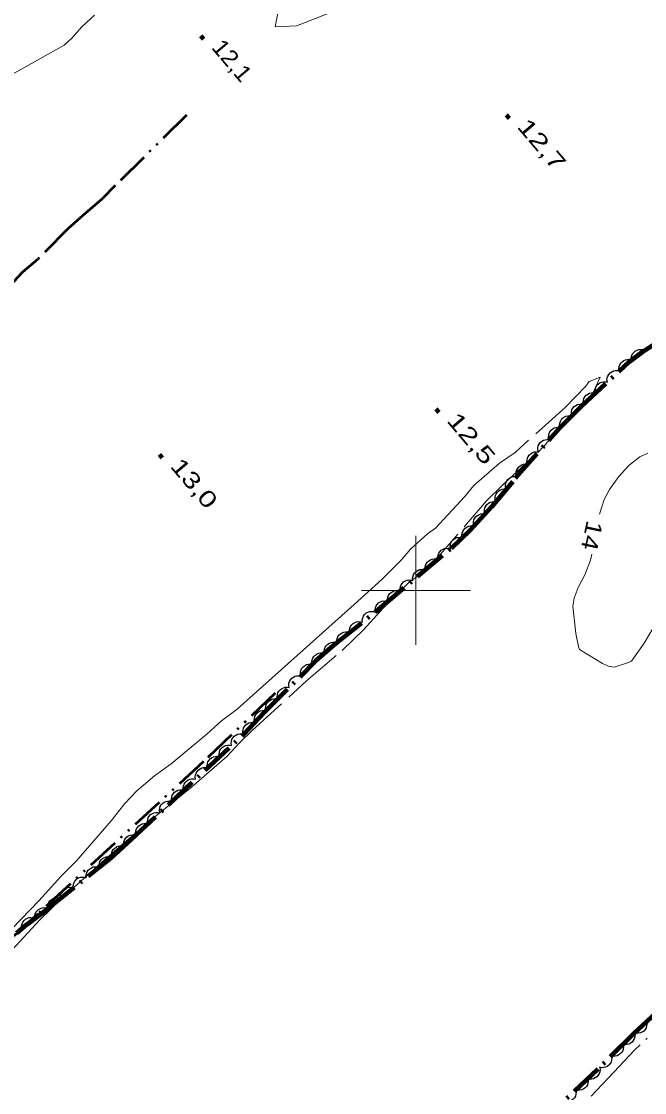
# Model space of a CAD drawing. Extents: x 386081 to 389416, y 5130568 to 5134082.
# Drawn here: x 387127.7 to 387241.9, y 5132508 to 5132704.2 of the extents above; entities that cross this region are included whole.
import ezdxf
from ezdxf.enums import TextEntityAlignment as Align

# ---------------------------------------------------------------- set-up
doc = ezdxf.new("R2010")
doc.units = 0
doc.header["$LTSCALE"] = 1.2
for name, pattern in [('DASH_DOUBLE_DOT', [9.2, 5, -1.2, 0.3, -1.2, 0.3, -1.2]), ('DOT_DASHED', [7.7, 5, -1.2, 0.3, -1.2]), ('LONG_DASHED', [7.5, 6, -1.5])]:
    doc.linetypes.add(name, pattern=pattern)
for name, color, linetype, lineweight in [('2', 7, 'Continuous', 13), ('3', 7, 'Continuous', 140), ('4', 7, 'DASH_DOUBLE_DOT', 53), ('41', 7, 'DOT_DASHED', 25), ('44', 7, 'Continuous', 25), ('61', 7, 'Continuous', 13)]:
    doc.layers.add(name, color=color, linetype=linetype, lineweight=lineweight)

msp = doc.modelspace()

# ---------------------------------------------------------------- linework, layer by layer
at = {"layer": '2'}
for points in [[(387174.81, 5132706.41), (387174.18, 5132703.26), (387178.11, 5132703.46), (387179.68, 5132704.04), (387193.12, 5132709.36)], [(387126.05, 5132694.58), (387135.53, 5132699.9), (387136.96, 5132701.18), (387138.75, 5132703.24), (387141.07, 5132705.42)], [(387218.18, 5132625.26), (387215.33, 5132623.3), (387210.64, 5132619.24), (387208.94, 5132617.21), (387203.58, 5132611.43), (387202.14, 5132610.34), (387199.04, 5132607.54), (387197.28, 5132605.54), (387193.81, 5132602.07), (387188.7, 5132597.41), (387167.24, 5132578.24), (387164.37, 5132576.09), (387161.76, 5132573.74), (387155.14, 5132568.2), (387152.07, 5132566.01), (387148.88, 5132563.3), (387146.67, 5132560.97), (387144.12, 5132557.8), (387137.82, 5132550.43), (387134.93, 5132547.59), (387130.88, 5132543.15), (387122.62, 5132534.61)], [(387114.28, 5132523.32), (387121.75, 5132529.71), (387124.46, 5132532.47), (387131.06, 5132539.63), (387135.23, 5132543.68), (387142.47, 5132550.29), (387150.93, 5132557.55), (387158.87, 5132563.96), (387165.35, 5132569.59), (387167.7, 5132572.11)]]:
    msp.add_lwpolyline(points, dxfattribs=at)
at = {"layer": '2', "linetype": 'LONG_DASHED'}
for points in [[(387167.7, 5132572.11), (387170.07, 5132574.38), (387179.92, 5132583.41), (387186.47, 5132588.98), (387190.38, 5132592.75), (387194.05, 5132596.8), (387198.82, 5132601.58), (387200.62, 5132602.8), (387203, 5132604.84), (387212.96, 5132616.41), (387215.93, 5132619.34), (387222.4, 5132625.32), (387229.17, 5132632.48), (387231.32, 5132634.38), (387232.41, 5132636.11), (387233.8, 5132639.07), (387231.73, 5132638.3), (387231.16, 5132637.43), (387227.34, 5132633.53), (387218.18, 5132625.26)], [(387233.66, 5132613.97), (387234.5, 5132616.67), (387235.46, 5132618.46), (387237.19, 5132620.88), (387239, 5132622.88), (387241.02, 5132624.44), (387242.52, 5132625.17)], [(387243.43, 5132593.03), (387241.85, 5132590.32), (387239.49, 5132587.05), (387238.77, 5132586.72), (387236.35, 5132585.96), (387235.28, 5132586.09), (387234.21, 5132586.61), (387230.01, 5132589.16), (387229.82, 5132589.72), (387229.34, 5132592.13), (387228.75, 5132597.13), (387229.02, 5132598.55), (387229.74, 5132600.51), (387230.97, 5132602.87), (387231.98, 5132605.51), (387232.24, 5132606.62)]]:
    msp.add_lwpolyline(points, dxfattribs=at)
at = {"layer": '3'}
for p, q in [((387160.56, 5132701.63), (387161.07, 5132701.02)), ((387216.57, 5132687.13), (387217.08, 5132686.52)), ((387203.67, 5132633.27), (387204.18, 5132632.66)), ((387152.99, 5132624.91), (387153.5, 5132624.3))]:
    msp.add_line(p, q, dxfattribs=at)
at = {"layer": '4'}
for points in [[(387157.98, 5132687.06), (387144.89, 5132674.19), (387142.45, 5132671.66), (387138.95, 5132668.71), (387136.2, 5132666.24), (387130.64, 5132660.63), (387127.89, 5132658.29), (387123.33, 5132653.42)], [(387174.18, 5132581.15), (387161.07, 5132568.63), (387130.69, 5132540.73), (387102.05, 5132513.97), (387076.72, 5132489.82), (387058.11, 5132471.82), (387048.75, 5132463.08), (387045.55, 5132459.16), (387045.43, 5132456.35)]]:
    msp.add_lwpolyline(points, dxfattribs=at)
at = {"layer": '41'}
msp.add_lwpolyline([(387247.84, 5132523.08), (387240.08, 5132515.79), (387236.27, 5132511.72), (387231.96, 5132507.15)], dxfattribs=at)
at = {"layer": '44', "linetype": 'DOT_DASHED', "lineweight": 90}
for points in [[(387126.87, 5132537.21), (387128.69, 5132538.8), (387132.71, 5132541.84), (387144.09, 5132550.95), (387147.9, 5132554.42), (387168.44, 5132573.67), (387172.24, 5132577.66), (387181.74, 5132587.13), (387185.34, 5132590.25), (387193.23, 5132596.58), (387206.52, 5132607.75), (387209.96, 5132611.04), (387213.9, 5132615.36), (387218.27, 5132620.61), (387226.34, 5132629.75), (387230.44, 5132633.8), (387239.13, 5132641.93), (387241.37, 5132643.61), (387244.72, 5132645.71)], [(387243.96, 5132522.51), (387239.89, 5132518.76), (387233.36, 5132512.3), (387222.58, 5132502.11)]]:
    msp.add_lwpolyline(points, dxfattribs=at)
at = {"layer": '44'}
for points in [[(387239.5, 5132642.21), (387239.48, 5132642.62), (387239.58, 5132643.02), (387239.7, 5132643.33), (387239.92, 5132643.6), (387240.19, 5132643.85), (387240.54, 5132644.02), (387240.84, 5132644.14), (387241.19, 5132644.16), (387241.56, 5132644.12), (387241.9, 5132644.01)], [(387237.28, 5132640.2), (387237.21, 5132640.61), (387237.27, 5132641.01), (387237.36, 5132641.33), (387237.54, 5132641.63), (387237.79, 5132641.9), (387238.11, 5132642.11), (387238.4, 5132642.26), (387238.75, 5132642.32), (387239.12, 5132642.33), (387239.47, 5132642.25)], [(387235.09, 5132638.15), (387235.02, 5132638.56), (387235.08, 5132638.96), (387235.16, 5132639.28), (387235.35, 5132639.58), (387235.6, 5132639.85), (387235.92, 5132640.06), (387236.21, 5132640.21), (387236.55, 5132640.27), (387236.93, 5132640.28), (387237.28, 5132640.2)], [(387232.9, 5132636.1), (387232.83, 5132636.51), (387232.89, 5132636.91), (387232.97, 5132637.23), (387233.16, 5132637.53), (387233.41, 5132637.8), (387233.73, 5132638.02), (387234.02, 5132638.17), (387234.36, 5132638.22), (387234.74, 5132638.23), (387235.09, 5132638.15)], [(387230.7, 5132634.05), (387230.64, 5132634.46), (387230.7, 5132634.86), (387230.78, 5132635.18), (387230.97, 5132635.48), (387231.22, 5132635.75), (387231.54, 5132635.97), (387231.83, 5132636.12), (387232.17, 5132636.17), (387232.54, 5132636.18), (387232.9, 5132636.1)], [(387228.56, 5132631.95), (387228.49, 5132632.36), (387228.53, 5132632.76), (387228.61, 5132633.08), (387228.79, 5132633.38), (387229.03, 5132633.67), (387229.34, 5132633.89), (387229.63, 5132634.04), (387229.97, 5132634.11), (387230.34, 5132634.12), (387230.7, 5132634.05)], [(387226.43, 5132629.84), (387226.35, 5132630.25), (387226.4, 5132630.65), (387226.48, 5132630.97), (387226.66, 5132631.28), (387226.9, 5132631.56), (387227.21, 5132631.78), (387227.49, 5132631.94), (387227.84, 5132632), (387228.21, 5132632.02), (387228.56, 5132631.95)], [(387224.44, 5132627.6), (387224.33, 5132628), (387224.35, 5132628.41), (387224.41, 5132628.73), (387224.57, 5132629.05), (387224.79, 5132629.34), (387225.08, 5132629.58), (387225.36, 5132629.76), (387225.7, 5132629.85), (387226.07, 5132629.89), (387226.42, 5132629.84)], [(387222.45, 5132625.35), (387222.35, 5132625.75), (387222.36, 5132626.16), (387222.42, 5132626.48), (387222.58, 5132626.8), (387222.8, 5132627.09), (387223.1, 5132627.33), (387223.37, 5132627.51), (387223.71, 5132627.6), (387224.08, 5132627.64), (387224.44, 5132627.6)], [(387220.47, 5132623.1), (387220.36, 5132623.5), (387220.38, 5132623.91), (387220.44, 5132624.23), (387220.59, 5132624.55), (387220.81, 5132624.84), (387221.11, 5132625.09), (387221.39, 5132625.26), (387221.73, 5132625.36), (387222.09, 5132625.39), (387222.45, 5132625.35)], [(387218.48, 5132620.85), (387218.38, 5132621.25), (387218.39, 5132621.66), (387218.45, 5132621.98), (387218.61, 5132622.3), (387218.83, 5132622.6), (387219.13, 5132622.84), (387219.4, 5132623.01), (387219.74, 5132623.11), (387220.11, 5132623.14), (387220.47, 5132623.1)], [(387216.55, 5132618.55), (387216.44, 5132618.95), (387216.44, 5132619.36), (387216.49, 5132619.68), (387216.64, 5132620), (387216.85, 5132620.31), (387217.14, 5132620.56), (387217.41, 5132620.74), (387217.75, 5132620.84), (387218.12, 5132620.89), (387218.47, 5132620.85)], [(387214.64, 5132616.24), (387214.52, 5132616.64), (387214.52, 5132617.05), (387214.57, 5132617.38), (387214.72, 5132617.7), (387214.93, 5132618), (387215.22, 5132618.25), (387215.49, 5132618.43), (387215.83, 5132618.54), (387216.2, 5132618.58), (387216.55, 5132618.55)], [(387212.65, 5132613.99), (387212.55, 5132614.4), (387212.58, 5132614.8), (387212.64, 5132615.13), (387212.8, 5132615.44), (387213.03, 5132615.73), (387213.33, 5132615.97), (387213.61, 5132616.14), (387213.95, 5132616.23), (387214.32, 5132616.26), (387214.67, 5132616.21)], [(387210.63, 5132611.78), (387210.53, 5132612.18), (387210.56, 5132612.59), (387210.62, 5132612.91), (387210.78, 5132613.22), (387211.01, 5132613.52), (387211.31, 5132613.75), (387211.59, 5132613.93), (387211.93, 5132614.01), (387212.3, 5132614.04), (387212.65, 5132613.99)], [(387208.51, 5132609.65), (387208.44, 5132610.07), (387208.49, 5132610.47), (387208.58, 5132610.79), (387208.76, 5132611.09), (387209.01, 5132611.37), (387209.32, 5132611.58), (387209.61, 5132611.74), (387209.96, 5132611.8), (387210.33, 5132611.8), (387210.68, 5132611.73)], [(387206.34, 5132607.58), (387206.27, 5132607.99), (387206.32, 5132608.4), (387206.41, 5132608.72), (387206.59, 5132609.02), (387206.84, 5132609.29), (387207.15, 5132609.51), (387207.44, 5132609.66), (387207.79, 5132609.72), (387208.16, 5132609.73), (387208.51, 5132609.65)], [(387204.04, 5132605.66), (387203.99, 5132606.08), (387204.07, 5132606.48), (387204.18, 5132606.79), (387204.38, 5132607.08), (387204.64, 5132607.34), (387204.97, 5132607.53), (387205.27, 5132607.67), (387205.62, 5132607.71), (387205.99, 5132607.69), (387206.33, 5132607.59)], [(387201.74, 5132603.73), (387201.7, 5132604.15), (387201.77, 5132604.55), (387201.88, 5132604.86), (387202.08, 5132605.15), (387202.34, 5132605.41), (387202.67, 5132605.6), (387202.97, 5132605.74), (387203.32, 5132605.78), (387203.69, 5132605.76), (387204.04, 5132605.66)], [(387199.44, 5132601.8), (387199.4, 5132602.22), (387199.48, 5132602.62), (387199.58, 5132602.93), (387199.78, 5132603.22), (387200.05, 5132603.48), (387200.38, 5132603.67), (387200.67, 5132603.81), (387201.02, 5132603.85), (387201.39, 5132603.83), (387201.74, 5132603.73)], [(387197.15, 5132599.87), (387197.1, 5132600.29), (387197.18, 5132600.69), (387197.29, 5132601), (387197.49, 5132601.29), (387197.75, 5132601.55), (387198.08, 5132601.74), (387198.38, 5132601.88), (387198.73, 5132601.92), (387199.1, 5132601.9), (387199.44, 5132601.8)], [(387194.85, 5132597.94), (387194.81, 5132598.36), (387194.88, 5132598.76), (387194.99, 5132599.07), (387195.19, 5132599.36), (387195.45, 5132599.62), (387195.78, 5132599.81), (387196.08, 5132599.95), (387196.43, 5132599.99), (387196.8, 5132599.97), (387197.15, 5132599.87)], [(387192.55, 5132596.01), (387192.51, 5132596.43), (387192.59, 5132596.83), (387192.69, 5132597.14), (387192.9, 5132597.43), (387193.16, 5132597.69), (387193.49, 5132597.88), (387193.78, 5132598.02), (387194.13, 5132598.06), (387194.5, 5132598.04), (387194.85, 5132597.94)], [(387187.86, 5132592.27), (387187.83, 5132592.69), (387187.91, 5132593.09), (387188.03, 5132593.4), (387188.23, 5132593.68), (387188.5, 5132593.94), (387188.84, 5132594.12), (387189.14, 5132594.25), (387189.49, 5132594.28), (387189.86, 5132594.26), (387190.2, 5132594.15)], [(387190.2, 5132594.15), (387190.17, 5132594.57), (387190.25, 5132594.96), (387190.37, 5132595.27), (387190.57, 5132595.56), (387190.84, 5132595.81), (387191.18, 5132596), (387191.48, 5132596.13), (387191.83, 5132596.16), (387192.2, 5132596.13), (387192.54, 5132596.03)], [(387185.52, 5132590.4), (387185.49, 5132590.81), (387185.57, 5132591.21), (387185.69, 5132591.52), (387185.89, 5132591.8), (387186.16, 5132592.06), (387186.5, 5132592.24), (387186.8, 5132592.37), (387187.15, 5132592.4), (387187.52, 5132592.38), (387187.86, 5132592.27)], [(387183.25, 5132588.44), (387183.2, 5132588.85), (387183.27, 5132589.25), (387183.37, 5132589.57), (387183.57, 5132589.86), (387183.83, 5132590.12), (387184.15, 5132590.32), (387184.45, 5132590.46), (387184.8, 5132590.51), (387185.17, 5132590.49), (387185.52, 5132590.4)], [(387180.98, 5132586.47), (387180.93, 5132586.89), (387181, 5132587.29), (387181.1, 5132587.6), (387181.3, 5132587.89), (387181.56, 5132588.16), (387181.89, 5132588.36), (387182.18, 5132588.5), (387182.53, 5132588.54), (387182.9, 5132588.53), (387183.25, 5132588.44)], [(387178.9, 5132584.3), (387178.83, 5132584.71), (387178.87, 5132585.12), (387178.95, 5132585.44), (387179.12, 5132585.74), (387179.36, 5132586.02), (387179.68, 5132586.25), (387179.96, 5132586.41), (387180.3, 5132586.48), (387180.68, 5132586.49), (387181.03, 5132586.42)], [(387176.78, 5132582.19), (387176.7, 5132582.6), (387176.74, 5132583), (387176.82, 5132583.32), (387177, 5132583.62), (387177.24, 5132583.91), (387177.55, 5132584.13), (387177.83, 5132584.29), (387178.18, 5132584.36), (387178.55, 5132584.37), (387178.9, 5132584.3)], [(387174.65, 5132580.07), (387174.58, 5132580.48), (387174.62, 5132580.88), (387174.7, 5132581.2), (387174.87, 5132581.51), (387175.11, 5132581.79), (387175.43, 5132582.01), (387175.71, 5132582.17), (387176.06, 5132582.24), (387176.43, 5132582.25), (387176.78, 5132582.19)], [(387172.53, 5132577.95), (387172.45, 5132578.36), (387172.49, 5132578.76), (387172.57, 5132579.08), (387172.75, 5132579.39), (387172.99, 5132579.67), (387173.3, 5132579.89), (387173.59, 5132580.05), (387173.93, 5132580.12), (387174.3, 5132580.14), (387174.65, 5132580.07)], [(387170.45, 5132575.78), (387170.36, 5132576.19), (387170.4, 5132576.6), (387170.47, 5132576.92), (387170.64, 5132577.23), (387170.87, 5132577.52), (387171.17, 5132577.75), (387171.45, 5132577.91), (387171.8, 5132577.99), (387172.17, 5132578.02), (387172.52, 5132577.96)], [(387168.38, 5132573.61), (387168.3, 5132574.02), (387168.33, 5132574.43), (387168.4, 5132574.75), (387168.57, 5132575.06), (387168.8, 5132575.34), (387169.1, 5132575.57), (387169.39, 5132575.74), (387169.73, 5132575.82), (387170.1, 5132575.84), (387170.45, 5132575.78)], [(387166.19, 5132571.56), (387166.13, 5132571.98), (387166.18, 5132572.38), (387166.27, 5132572.7), (387166.46, 5132573), (387166.7, 5132573.27), (387167.02, 5132573.48), (387167.31, 5132573.63), (387167.66, 5132573.69), (387168.03, 5132573.69), (387168.38, 5132573.62)], [(387164, 5132569.51), (387163.94, 5132569.92), (387163.99, 5132570.33), (387164.08, 5132570.65), (387164.27, 5132570.94), (387164.51, 5132571.22), (387164.83, 5132571.43), (387165.12, 5132571.58), (387165.47, 5132571.64), (387165.84, 5132571.64), (387166.19, 5132571.56)], [(387161.81, 5132567.46), (387161.75, 5132567.87), (387161.8, 5132568.28), (387161.89, 5132568.59), (387162.08, 5132568.89), (387162.33, 5132569.17), (387162.65, 5132569.38), (387162.93, 5132569.53), (387163.28, 5132569.59), (387163.65, 5132569.59), (387164, 5132569.51)], [(387159.63, 5132565.41), (387159.56, 5132565.82), (387159.62, 5132566.22), (387159.7, 5132566.54), (387159.89, 5132566.84), (387160.14, 5132567.12), (387160.46, 5132567.33), (387160.75, 5132567.48), (387161.09, 5132567.54), (387161.46, 5132567.54), (387161.81, 5132567.46)], [(387157.44, 5132563.36), (387157.37, 5132563.77), (387157.43, 5132564.17), (387157.51, 5132564.49), (387157.7, 5132564.79), (387157.95, 5132565.06), (387158.27, 5132565.28), (387158.56, 5132565.43), (387158.9, 5132565.49), (387159.27, 5132565.49), (387159.63, 5132565.41)], [(387155.25, 5132561.31), (387155.18, 5132561.72), (387155.24, 5132562.12), (387155.33, 5132562.44), (387155.51, 5132562.74), (387155.76, 5132563.01), (387156.08, 5132563.22), (387156.37, 5132563.38), (387156.71, 5132563.43), (387157.09, 5132563.44), (387157.44, 5132563.36)], [(387153.06, 5132559.25), (387152.99, 5132559.67), (387153.05, 5132560.07), (387153.14, 5132560.39), (387153.32, 5132560.69), (387153.57, 5132560.96), (387153.89, 5132561.17), (387154.18, 5132561.32), (387154.53, 5132561.38), (387154.9, 5132561.39), (387155.25, 5132561.31)], [(387150.87, 5132557.2), (387150.8, 5132557.62), (387150.86, 5132558.02), (387150.95, 5132558.34), (387151.13, 5132558.64), (387151.38, 5132558.91), (387151.7, 5132559.12), (387151.99, 5132559.27), (387152.34, 5132559.33), (387152.71, 5132559.33), (387153.06, 5132559.25)], [(387148.68, 5132555.15), (387148.62, 5132555.56), (387148.67, 5132555.97), (387148.76, 5132556.29), (387148.95, 5132556.58), (387149.19, 5132556.86), (387149.51, 5132557.07), (387149.8, 5132557.22), (387150.15, 5132557.28), (387150.52, 5132557.28), (387150.87, 5132557.2)], [(387146.47, 5132553.12), (387146.41, 5132553.53), (387146.47, 5132553.94), (387146.57, 5132554.25), (387146.76, 5132554.55), (387147.01, 5132554.82), (387147.33, 5132555.03), (387147.62, 5132555.17), (387147.97, 5132555.23), (387148.34, 5132555.22), (387148.69, 5132555.14)], [(387144.26, 5132551.1), (387144.2, 5132551.51), (387144.26, 5132551.92), (387144.35, 5132552.23), (387144.54, 5132552.53), (387144.79, 5132552.8), (387145.11, 5132553.01), (387145.4, 5132553.15), (387145.75, 5132553.21), (387146.12, 5132553.2), (387146.47, 5132553.12)], [(387141.92, 5132549.21), (387141.89, 5132549.63), (387141.98, 5132550.03), (387142.09, 5132550.34), (387142.3, 5132550.62), (387142.56, 5132550.88), (387142.9, 5132551.06), (387143.2, 5132551.19), (387143.55, 5132551.22), (387143.92, 5132551.2), (387144.26, 5132551.09)], [(387139.58, 5132547.34), (387139.55, 5132547.76), (387139.63, 5132548.15), (387139.75, 5132548.46), (387139.96, 5132548.75), (387140.22, 5132549), (387140.56, 5132549.19), (387140.86, 5132549.32), (387141.21, 5132549.35), (387141.58, 5132549.32), (387141.92, 5132549.21)], [(387137.24, 5132545.47), (387137.2, 5132545.88), (387137.29, 5132546.28), (387137.4, 5132546.59), (387137.61, 5132546.87), (387137.88, 5132547.13), (387138.22, 5132547.31), (387138.52, 5132547.44), (387138.87, 5132547.47), (387139.24, 5132547.45), (387139.58, 5132547.34)], [(387134.9, 5132543.59), (387134.86, 5132544.01), (387134.95, 5132544.4), (387135.06, 5132544.71), (387135.27, 5132545), (387135.54, 5132545.25), (387135.87, 5132545.44), (387136.17, 5132545.57), (387136.52, 5132545.6), (387136.89, 5132545.57), (387137.24, 5132545.47)], [(387132.55, 5132541.72), (387132.52, 5132542.13), (387132.61, 5132542.53), (387132.72, 5132542.84), (387132.93, 5132543.12), (387133.2, 5132543.38), (387133.53, 5132543.56), (387133.83, 5132543.69), (387134.18, 5132543.72), (387134.55, 5132543.7), (387134.9, 5132543.59)], [(387130.16, 5132539.91), (387130.14, 5132540.33), (387130.23, 5132540.72), (387130.36, 5132541.03), (387130.57, 5132541.31), (387130.85, 5132541.55), (387131.19, 5132541.73), (387131.49, 5132541.85), (387131.84, 5132541.87), (387132.21, 5132541.84), (387132.55, 5132541.72)], [(387127.77, 5132538.1), (387127.74, 5132538.52), (387127.84, 5132538.91), (387127.96, 5132539.22), (387128.18, 5132539.5), (387128.45, 5132539.74), (387128.79, 5132539.92), (387129.1, 5132540.04), (387129.45, 5132540.06), (387129.82, 5132540.03), (387130.16, 5132539.91)], [(387242.29, 5132520.97), (387242.35, 5132520.56), (387242.29, 5132520.16), (387242.2, 5132519.84), (387242.01, 5132519.54), (387241.76, 5132519.27), (387241.44, 5132519.06), (387241.15, 5132518.91), (387240.8, 5132518.86), (387240.43, 5132518.86), (387240.08, 5132518.94)], [(387240.08, 5132518.95), (387240.15, 5132518.53), (387240.11, 5132518.13), (387240.03, 5132517.81), (387239.85, 5132517.51), (387239.61, 5132517.23), (387239.3, 5132517), (387239.01, 5132516.85), (387238.67, 5132516.78), (387238.3, 5132516.77), (387237.94, 5132516.84)], [(387237.94, 5132516.84), (387238.02, 5132516.42), (387237.98, 5132516.02), (387237.9, 5132515.7), (387237.72, 5132515.4), (387237.48, 5132515.12), (387237.17, 5132514.89), (387236.88, 5132514.74), (387236.54, 5132514.67), (387236.16, 5132514.66), (387235.81, 5132514.73)], [(387235.81, 5132514.73), (387235.89, 5132514.31), (387235.84, 5132513.91), (387235.76, 5132513.59), (387235.59, 5132513.29), (387235.35, 5132513.01), (387235.03, 5132512.79), (387234.75, 5132512.63), (387234.4, 5132512.56), (387234.03, 5132512.55), (387233.68, 5132512.62)], [(387233.69, 5132512.61), (387233.75, 5132512.2), (387233.7, 5132511.79), (387233.61, 5132511.47), (387233.43, 5132511.18), (387233.18, 5132510.9), (387232.86, 5132510.69), (387232.58, 5132510.53), (387232.23, 5132510.47), (387231.86, 5132510.47), (387231.51, 5132510.55)], [(387231.51, 5132510.55), (387231.57, 5132510.14), (387231.52, 5132509.73), (387231.43, 5132509.41), (387231.25, 5132509.11), (387231, 5132508.84), (387230.68, 5132508.63), (387230.4, 5132508.47), (387230.05, 5132508.41), (387229.68, 5132508.41), (387229.33, 5132508.49)], [(387229.33, 5132508.49), (387229.39, 5132508.07), (387229.34, 5132507.67), (387229.25, 5132507.35), (387229.07, 5132507.05), (387228.82, 5132506.78), (387228.5, 5132506.56), (387228.21, 5132506.41), (387227.87, 5132506.35), (387227.5, 5132506.35), (387227.15, 5132506.43)]]:
    msp.add_lwpolyline(points, dxfattribs=at)
at = {"layer": '61'}
for p, q in [((387200, 5132590), (387200, 5132610)), ((387190, 5132600), (387210, 5132600))]:
    msp.add_line(p, q, dxfattribs=at)

# ---------------------------------------------------------------- texts
at = {"layer": '2', "width": 1.2}
msp.add_text('14', height=3, rotation=257.806, dxfattribs=at).set_placement((387230.799, 5132610.342), align=Align.CENTER)
at = {"layer": '3'}
for s, width, p in [('12,1   ', 1.1, (387162.39, 5132699.41)), ('12,7   ', 1.4, (387218.4, 5132684.91)), ('12,5   ', 1.4, (387205.5, 5132631.05)), ('13,0   ', 1.35, (387154.82, 5132622.69))]:
    msp.add_text(s, height=3, rotation=310.294, dxfattribs=dict(at, width=width)).set_placement(p)

doc.saveas('drawing.dxf')
